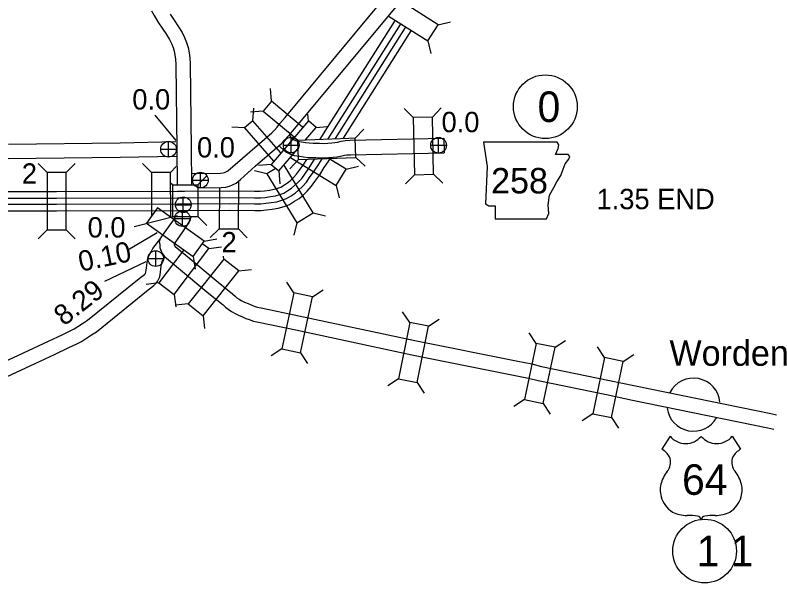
# Model space of a CAD drawing. Extents: x -939622 to -934222, y 1383701 to 1385301.
# Drawn here: x -936268.8 to -936221.76, y 1384561.8 to 1384597.13 of the extents above; entities that cross this region are included whole.
import ezdxf

# ---------------------------------------------------------------- set-up
doc = ezdxf.new("R2010")
doc.units = 0
for name, color, linetype in [('10', 7, 'Continuous'), ('15', 7, 'Continuous'), ('20', 7, 'Continuous'), ('21', 7, 'Continuous'), ('22', 7, 'Continuous'), ('24', 7, 'Continuous'), ('25', 7, 'Continuous'), ('26', 7, 'Continuous'), ('27', 7, 'Continuous')]:
    doc.layers.add(name, color=color, linetype=linetype)

msp = doc.modelspace()

# ---------------------------------------------------------------- linework, layer by layer
at = {"layer": '10'}
msp.add_line((-936242.157, 1384589.467), (-936242.138, 1384588.567), dxfattribs=at)
for points in [[(-936255.588, 1384587.43), (-936252.854, 1384589.807), (-936252.786, 1384589.872), (-936252.688, 1384589.972), (-936252.524, 1384590.157), (-936252.341, 1384590.374), (-936252.019, 1384590.757), (-936246.73, 1384597.125), (-936244.361, 1384599.985), (-936242.696, 1384601.993), (-936241.219, 1384603.738), (-936240.009, 1384605.209), (-936236.235, 1384609.758), (-936233.636, 1384612.838), (-936232.1, 1384614.724)], [(-936253.883, 1384587.72), (-936252.25, 1384589.14), (-936252.154, 1384589.23), (-936252.029, 1384589.359), (-936251.843, 1384589.568), (-936251.653, 1384589.794), (-936251.328, 1384590.18), (-936246.037, 1384596.55), (-936243.668, 1384599.411), (-936242.007, 1384601.415), (-936240.528, 1384603.161), (-936239.315, 1384604.636), (-936235.544, 1384609.181), (-936232.943, 1384612.263), (-936231.402, 1384614.155)], [(-936251.758, 1384589.648), (-936251.678, 1384589.552), (-936251.562, 1384589.449), (-936251.456, 1384589.375), (-936251.338, 1384589.312), (-936251.225, 1384589.275), (-936251.001, 1384589.233), (-936250.755, 1384589.205), (-936250.533, 1384589.174), (-936250.285, 1384589.164), (-936250.095, 1384589.158), (-936249.876, 1384589.154), (-936249.641, 1384589.146), (-936249.367, 1384589.156), (-936249.124, 1384589.179), (-936248.934, 1384589.201), (-936248.76, 1384589.229), (-936248.528, 1384589.288), (-936248.279, 1384589.335), (-936247.981, 1384589.343)], [(-936247.981, 1384589.343), (-936247.979, 1384589.343), (-936242.157, 1384589.467)], [(-936258.807, 1384589.235), (-936262.28, 1384589.162), (-936269.209, 1384589.087)], [(-936252.385, 1384588.995), (-936252.326, 1384588.925), (-936252.122, 1384588.742), (-936251.927, 1384588.607), (-936251.693, 1384588.481), (-936251.448, 1384588.401), (-936251.134, 1384588.342), (-936250.868, 1384588.312), (-936250.613, 1384588.277), (-936250.319, 1384588.265), (-936250.118, 1384588.258), (-936249.898, 1384588.255), (-936249.64, 1384588.246), (-936249.308, 1384588.258), (-936249.029, 1384588.284), (-936248.812, 1384588.309), (-936248.578, 1384588.346), (-936248.333, 1384588.409), (-936248.181, 1384588.438), (-936248.029, 1384588.442)], [(-936248.029, 1384588.442), (-936247.958, 1384588.444), (-936242.138, 1384588.567)], [(-936258.781, 1384588.335), (-936262.265, 1384588.262), (-936269.228, 1384588.187)], [(-936257.434, 1384586.374), (-936255.994, 1384586.4), (-936255.711, 1384586.425), (-936255.477, 1384586.485), (-936255.285, 1384586.577), (-936255.06, 1384586.681), (-936254.784, 1384586.907), (-936253.877, 1384587.726)], [(-936257.836, 1384587.267), (-936256.042, 1384587.299), (-936255.865, 1384587.314), (-936255.788, 1384587.335), (-936255.588, 1384587.43)], [(-936272.69, 1384574.061), (-936266.73, 1384576.832), (-936265.846, 1384577.251), (-936265.376, 1384577.479), (-936265.131, 1384577.607), (-936264.9, 1384577.752), (-936264.544, 1384577.975), (-936264.295, 1384578.15), (-936261.088, 1384580.748), (-936260.762, 1384580.997), (-936260.719, 1384581.037), (-936260.709, 1384581.048), (-936260.674, 1384581.125), (-936260.649, 1384581.256), (-936260.635, 1384581.405), (-936260.624, 1384581.579), (-936260.603, 1384581.745), (-936260.557, 1384581.988), (-936260.469, 1384582.196), (-936260.348, 1384582.408), (-936260.245, 1384582.597), (-936259.742, 1384583.256)], [(-936272.3, 1384573.25), (-936266.348, 1384576.017), (-936265.457, 1384576.439), (-936264.971, 1384576.675), (-936264.683, 1384576.826), (-936264.423, 1384576.989), (-936264.046, 1384577.225), (-936263.752, 1384577.431), (-936260.532, 1384580.04), (-936260.18, 1384580.309), (-936260.071, 1384580.411), (-936259.946, 1384580.554), (-936259.811, 1384580.848), (-936259.757, 1384581.129), (-936259.738, 1384581.335), (-936259.727, 1384581.494), (-936259.713, 1384581.605), (-936259.691, 1384581.725), (-936259.66, 1384581.797), (-936259.562, 1384581.97), (-936259.524, 1384582.039)]]:
    msp.add_lwpolyline(points, dxfattribs=at)
at = {"layer": '15'}
for points in [[(-936260.324, 1384597.389), (-936260.166, 1384597.097), (-936259.926, 1384596.704), (-936259.632, 1384596.256), (-936259.438, 1384595.973), (-936259.204, 1384595.601), (-936259.088, 1384595.367), (-936258.988, 1384595.116), (-936258.912, 1384594.887), (-936258.867, 1384594.66), (-936258.844, 1384594.396), (-936258.815, 1384594.06), (-936258.76, 1384588.791), (-936258.737, 1384586.609)], [(-936259.166, 1384597.186), (-936258.885, 1384596.758), (-936258.685, 1384596.467), (-936258.417, 1384596.04), (-936258.266, 1384595.734), (-936258.142, 1384595.425), (-936258.04, 1384595.117), (-936257.975, 1384594.788), (-936257.947, 1384594.475), (-936257.915, 1384594.103), (-936257.861, 1384588.8), (-936257.837, 1384586.602)], [(-936249.396, 1384590.132), (-936245.208, 1384596.759)], [(-936249.354, 1384589.426), (-936244.853, 1384596.549)], [(-936248.891, 1384589.458), (-936244.533, 1384596.354)], [(-936248.4, 1384589.462), (-936244.179, 1384596.141)], [(-936249.85, 1384589.414), (-936249.396, 1384590.132)], [(-936270.228, 1384586.154), (-936266.224, 1384586.157), (-936258.703, 1384586.18), (-936258.28, 1384586.173), (-936255.481, 1384586.187), (-936253.921, 1384586.171), (-936253.572, 1384586.18), (-936253.307, 1384586.201), (-936252.996, 1384586.242), (-936252.703, 1384586.289), (-936252.473, 1384586.355), (-936252.287, 1384586.428), (-936252.066, 1384586.563), (-936251.868, 1384586.687), (-936251.71, 1384586.822), (-936251.501, 1384587.022), (-936251.313, 1384587.23), (-936251.134, 1384587.478), (-936250.863, 1384587.849), (-936250.681, 1384588.148)], [(-936270.218, 1384585.741), (-936266.223, 1384585.744), (-936258.706, 1384585.768), (-936258.282, 1384585.761), (-936255.482, 1384585.774), (-936253.918, 1384585.759), (-936253.55, 1384585.768), (-936253.264, 1384585.79), (-936252.936, 1384585.834), (-936252.614, 1384585.886), (-936252.341, 1384585.963), (-936252.103, 1384586.057), (-936251.849, 1384586.212), (-936251.622, 1384586.354), (-936251.433, 1384586.516), (-936251.205, 1384586.734), (-936250.991, 1384586.971), (-936250.8, 1384587.236), (-936250.52, 1384587.619), (-936250.248, 1384588.066), (-936250.193, 1384588.147)], [(-936270.209, 1384585.366), (-936266.222, 1384585.369), (-936258.708, 1384585.393), (-936258.284, 1384585.386), (-936255.483, 1384585.399), (-936253.915, 1384585.383), (-936253.531, 1384585.394), (-936253.224, 1384585.417), (-936252.881, 1384585.463), (-936252.533, 1384585.519), (-936252.221, 1384585.608), (-936251.936, 1384585.72), (-936251.651, 1384585.893), (-936251.399, 1384586.052), (-936251.182, 1384586.238), (-936250.936, 1384586.472), (-936250.699, 1384586.735), (-936250.496, 1384587.015), (-936250.208, 1384587.411), (-936249.932, 1384587.863), (-936249.717, 1384588.181)], [(-936270.199, 1384584.954), (-936266.222, 1384584.957), (-936258.711, 1384584.98), (-936258.286, 1384584.973), (-936255.484, 1384584.987), (-936253.911, 1384584.971), (-936253.51, 1384584.981), (-936253.181, 1384585.007), (-936252.821, 1384585.055), (-936252.443, 1384585.116), (-936252.089, 1384585.216), (-936251.751, 1384585.349), (-936251.434, 1384585.542), (-936251.154, 1384585.719), (-936250.905, 1384585.932), (-936250.64, 1384586.184), (-936250.378, 1384586.475), (-936250.163, 1384586.773), (-936249.864, 1384587.182), (-936249.585, 1384587.64), (-936249.207, 1384588.199)], [(-936258.853, 1384584.577), (-936258.925, 1384584.451), (-936259.664, 1384583.408), (-936259.746, 1384583.3), (-936259.845, 1384583.036), (-936259.818, 1384582.836), (-936259.814, 1384582.652), (-936259.728, 1384582.437), (-936259.649, 1384582.279), (-936259.519, 1384582.1), (-936258.775, 1384581.49), (-936256.757, 1384579.805), (-936255.87, 1384579.096), (-936255.717, 1384578.959), (-936255.563, 1384578.83), (-936255.363, 1384578.692), (-936255.132, 1384578.559), (-936254.915, 1384578.449), (-936254.672, 1384578.346), (-936254.464, 1384578.26), (-936254.245, 1384578.179), (-936253.983, 1384578.089), (-936253.681, 1384578.031), (-936251.358, 1384577.539), (-936244.139, 1384575.999), (-936237.723, 1384574.707), (-936236.885, 1384574.548), (-936236.29, 1384574.396), (-936232.04, 1384573.513), (-936230.431, 1384573.18)], [(-936257.882, 1384584.563), (-936257.923, 1384584.423), (-936258.023, 1384584.216), (-936258.165, 1384583.967), (-936258.92, 1384582.902), (-936258.918, 1384582.835), (-936258.907, 1384582.805), (-936258.878, 1384582.749), (-936258.858, 1384582.722), (-936258.202, 1384582.183), (-936256.188, 1384580.502), (-936255.289, 1384579.783), (-936255.128, 1384579.639), (-936255.018, 1384579.547), (-936254.882, 1384579.453), (-936254.703, 1384579.35), (-936254.536, 1384579.266), (-936254.324, 1384579.176), (-936254.136, 1384579.098), (-936253.943, 1384579.027), (-936253.75, 1384578.961), (-936253.502, 1384578.913), (-936251.171, 1384578.42), (-936243.956, 1384576.88), (-936237.55, 1384575.59), (-936236.69, 1384575.427), (-936236.087, 1384575.273), (-936231.857, 1384574.394), (-936230.249, 1384574.061)], [(-936230.25, 1384574.061), (-936221.833, 1384572.336), (-936221.465, 1384572.259)], [(-936230.43, 1384573.18), (-936222.016, 1384571.455), (-936221.636, 1384571.375)]]:
    msp.add_lwpolyline(points, dxfattribs=at)
at = {"layer": '20'}
for p, q in [((-936242.506, 1384596.525), (-936244.795, 1384597.971)), ((-936245.545, 1384597.041), (-936243.14, 1384595.521)), ((-936243.14, 1384595.521), (-936242.506, 1384596.525)), ((-936242.506, 1384596.525), (-936241.733, 1384596.699)), ((-936243.14, 1384595.521), (-936242.966, 1384594.748)), ((-936252.868, 1384591.775), (-936252.936, 1384592.564)), ((-936252.868, 1384591.775), (-936253.385, 1384591.16)), ((-936250.934, 1384590.149), (-936252.868, 1384591.775)), ((-936254.024, 1384590.554), (-936253.969, 1384591.344)), ((-936244.056, 1384590.759), (-936244.627, 1384591.307)), ((-936242.868, 1384590.784), (-936242.32, 1384591.356)), ((-936253.385, 1384591.16), (-936254.174, 1384591.091)), ((-936253.385, 1384591.16), (-936251.464, 1384589.544)), ((-936250.571, 1384590.541), (-936250.604, 1384590.954)), ((-936254.024, 1384590.554), (-936254.541, 1384590.104)), ((-936252.288, 1384588.557), (-936254.024, 1384590.554)), ((-936250.571, 1384590.541), (-936252.889, 1384587.833)), ((-936250.099, 1384590.136), (-936250.571, 1384590.541)), ((-936254.541, 1384590.104), (-936255.332, 1384590.159)), ((-936254.541, 1384590.104), (-936252.742, 1384588.035)), ((-936251.808, 1384589.871), (-936251.228, 1384589.332)), ((-936250.755, 1384589.37), (-936250.099, 1384590.136)), ((-936250.099, 1384590.136), (-936249.398, 1384590.191)), ((-936247.666, 1384589.461), (-936247.127, 1384590.041)), ((-936248.055, 1384589.447), (-936251.228, 1384589.332)), ((-936251.185, 1384588.144), (-936251.228, 1384589.332)), ((-936247.666, 1384589.461), (-936248.055, 1384589.447)), ((-936247.623, 1384588.274), (-936247.666, 1384589.461)), ((-936252.416, 1384587.429), (-936251.235, 1384588.809)), ((-936251.185, 1384588.144), (-936251.724, 1384587.564)), ((-936251.676, 1384588.259), (-936248.843, 1384586.534)), ((-936251.185, 1384588.144), (-936247.623, 1384588.274)), ((-936248.225, 1384587.549), (-936249.285, 1384588.194)), ((-936247.623, 1384588.274), (-936247.043, 1384587.734)), ((-936266.818, 1384587.338), (-936267.378, 1384587.898)), ((-936265.63, 1384587.339), (-936265.07, 1384587.899)), ((-936260.327, 1384587.34), (-936260.889, 1384587.898)), ((-936259.139, 1384587.343), (-936258.787, 1384587.698)), ((-936253.151, 1384587.254), (-936253.92, 1384587.442)), ((-936252.889, 1384587.833), (-936253.678, 1384587.771)), ((-936252.638, 1384587.566), (-936253.151, 1384587.254)), ((-936252.889, 1384587.833), (-936252.416, 1384587.429)), ((-936250.285, 1384584.825), (-936252.084, 1384587.787)), ((-936248.843, 1384586.534), (-936248.225, 1384587.549)), ((-936248.225, 1384587.549), (-936247.455, 1384587.736)), ((-936259.139, 1384587.343), (-936260.327, 1384587.34)), ((-936260.327, 1384587.34), (-936260.318, 1384584.624)), ((-936259.13, 1384584.558), (-936259.139, 1384587.343)), ((-936257.453, 1384586.566), (-936256.892, 1384587.126)), ((-936253.151, 1384587.254), (-936251.3, 1384584.208)), ((-936252.416, 1384587.429), (-936252.355, 1384586.639)), ((-936243.98, 1384587.195), (-936244.528, 1384586.624)), ((-936242.792, 1384587.221), (-936242.221, 1384586.673)), ((-936259.028, 1384586.569), (-936259.14, 1384586.681)), ((-936259.028, 1384586.569), (-936259.031, 1384584.601)), ((-936259.028, 1384586.569), (-936257.453, 1384586.566)), ((-936257.453, 1384586.566), (-936257.455, 1384584.599)), ((-936254.927, 1384583.827), (-936254.897, 1384586.792)), ((-936248.843, 1384586.534), (-936248.655, 1384585.765)), ((-936256.09, 1384586.366), (-936256.115, 1384583.839)), ((-936251.3, 1384584.208), (-936250.285, 1384584.825)), ((-936250.285, 1384584.825), (-936249.515, 1384584.637)), ((-936259.031, 1384584.601), (-936259.112, 1384584.52)), ((-936259.031, 1384584.601), (-936257.455, 1384584.599)), ((-936257.455, 1384584.599), (-936256.896, 1384584.038)), ((-936251.3, 1384584.208), (-936251.488, 1384583.439)), ((-936266.815, 1384583.774), (-936267.375, 1384583.214)), ((-936265.627, 1384583.775), (-936265.067, 1384583.215)), ((-936256.115, 1384583.839), (-936256.681, 1384583.284)), ((-936256.115, 1384583.839), (-936254.927, 1384583.827)), ((-936254.927, 1384583.827), (-936254.373, 1384583.261)), ((-936257.047, 1384583.073), (-936256.266, 1384583.204)), ((-936256.768, 1384582.599), (-936255.984, 1384582.709)), ((-936255.824, 1384581.951), (-936258.048, 1384579.166)), ((-936257.737, 1384582.105), (-936257.606, 1384581.324)), ((-936255.824, 1384581.951), (-936255.843, 1384582.121)), ((-936254.896, 1384581.209), (-936255.824, 1384581.951)), ((-936257.12, 1384578.425), (-936254.896, 1384581.209)), ((-936254.896, 1384581.209), (-936254.108, 1384581.297)), ((-936259.864, 1384580.471), (-936260.648, 1384580.361)), ((-936251.474, 1384579.846), (-936251.904, 1384580.511)), ((-936250.312, 1384579.598), (-936249.647, 1384580.029)), ((-936258.916, 1384579.755), (-936258.806, 1384578.97)), ((-936258.048, 1384579.166), (-936258.835, 1384579.079)), ((-936258.048, 1384579.166), (-936257.12, 1384578.425)), ((-936244.278, 1384577.999), (-936244.717, 1384578.659)), ((-936257.12, 1384578.425), (-936257.032, 1384577.638)), ((-936243.113, 1384577.765), (-936242.454, 1384578.203)), ((-936236.407, 1384576.7), (-936236.842, 1384577.363)), ((-936235.244, 1384576.459), (-936234.582, 1384576.893)), ((-936252.217, 1384576.361), (-936252.882, 1384575.93)), ((-936232.168, 1384575.819), (-936232.602, 1384576.481)), ((-936251.056, 1384576.113), (-936250.625, 1384575.448)), ((-936231.005, 1384575.577), (-936230.342, 1384576.012)), ((-936244.981, 1384574.505), (-936245.641, 1384574.067)), ((-936243.817, 1384574.271), (-936243.378, 1384573.611)), ((-936237.133, 1384573.211), (-936237.795, 1384572.777)), ((-936235.97, 1384572.969), (-936235.535, 1384572.307)), ((-936232.893, 1384572.33), (-936233.555, 1384571.895)), ((-936231.73, 1384572.088), (-936231.296, 1384571.426))]:
    msp.add_line(p, q, dxfattribs=at)
for points in [[(-936244.056, 1384590.759), (-936243.98, 1384587.195), (-936242.792, 1384587.221), (-936242.868, 1384590.784)], [(-936266.818, 1384587.338), (-936266.815, 1384583.774), (-936265.627, 1384583.775), (-936265.63, 1384587.339)], [(-936260.639, 1384584.174), (-936257.737, 1384582.105), (-936257.047, 1384583.073), (-936259.949, 1384585.142)], [(-936251.056, 1384576.113), (-936250.312, 1384579.598), (-936251.474, 1384579.846), (-936252.217, 1384576.361)], [(-936243.817, 1384574.271), (-936243.113, 1384577.765), (-936244.278, 1384577.999), (-936244.981, 1384574.505)], [(-936235.97, 1384572.969), (-936235.244, 1384576.459), (-936236.407, 1384576.7), (-936237.133, 1384573.211)], [(-936232.168, 1384575.819), (-936232.893, 1384572.33), (-936231.73, 1384572.088), (-936231.005, 1384575.577)]]:
    msp.add_lwpolyline(points, close=True, dxfattribs=at)
msp.add_lwpolyline([(-936258.317, 1384582.519), (-936259.864, 1384580.471), (-936258.916, 1384579.755), (-936256.768, 1384582.599), (-936257.169, 1384582.902)], dxfattribs=at)
at = {"layer": '21'}
msp.add_lwpolyline([(-936239.68, 1384589.224), (-936239.452, 1384587.702), (-936239.554, 1384585.393), (-936239.351, 1384585.266), (-936238.97, 1384585.266), (-936238.97, 1384584.454), (-936235.772, 1384584.454), (-936235.62, 1384584.783), (-936235.671, 1384585.316), (-936235.595, 1384585.925), (-936235.316, 1384586.408), (-936235.138, 1384586.763), (-936234.884, 1384587.144), (-936234.732, 1384587.55), (-936234.605, 1384587.879), (-936234.377, 1384588.159), (-936234.326, 1384588.336), (-936234.427, 1384588.463), (-936235.214, 1384588.463), (-936235.037, 1384588.818), (-936235.011, 1384589.047), (-936235.116, 1384589.222)], close=True, dxfattribs=at)
at = {"layer": '22'}
for p, q in [((-936228.088, 1384570.922), (-936228.607, 1384570.119)), ((-936224.227, 1384570.922), (-936223.708, 1384570.119))]:
    msp.add_line(p, q, dxfattribs=at)
for centre, radius, start, end in [((-936227.121, 1384571.736), 1.264, 220.075, 319.6701), ((-936225.194, 1384571.736), 1.264, 220.3299, 319.925), ((-936229.285, 1384568.953), 1.349, 30.7809, 59.9883), ((-936223.029, 1384568.953), 1.349, 120.0117, 149.2191), ((-936228.989, 1384569.309), 0.925, 328.8105, 21.2108), ((-936223.326, 1384569.309), 0.925, 158.7892, 211.1895), ((-936226.57, 1384567.413), 2.157, 138.9565, 162.6913), ((-936225.744, 1384567.413), 2.157, 17.3087, 41.0435), ((-936227.282, 1384567.59), 1.426, 160.9576, 197.3819), ((-936225.032, 1384567.59), 1.426, 342.6181, 19.0424), ((-936227.05, 1384567.594), 1.65, 195.1074, 237.1312), ((-936225.264, 1384567.594), 1.65, 302.8688, 344.8926), ((-936227.02, 1384568.114), 2.118, 244.0771, 269.5779), ((-936226.971, 1384562.116), 3.88, 81.1942, 90.9539), ((-936226.485, 1384565.595), 0.372, 28.0342, 72.9864), ((-936225.829, 1384565.595), 0.372, 107.0136, 151.9658), ((-936225.344, 1384562.116), 3.88, 89.0461, 98.8058), ((-936225.295, 1384568.114), 2.118, 270.4221, 295.9229)]:
    msp.add_arc(centre, radius, start, end, dxfattribs=at)
at = {"layer": '24'}
for start, end in [(5.5581, 152.9559), (187.6331, 330.3284)]:
    msp.add_arc((-936226.635, 1384572.89), 1.65, start, end, dxfattribs=at)
at = {"layer": '25'}
for p, q in [((-936260.122, 1384590.893), (-936258.824, 1384589.324)), ((-936261.402, 1384583.972), (-936258.711, 1384584.651)), ((-936261.794, 1384582.521), (-936259.964, 1384583.595)), ((-936263.231, 1384580.574), (-936260.654, 1384581.805))]:
    msp.add_line(p, q, dxfattribs=at)
at = {"layer": '26'}
for p, q in [((-936251.642, 1384588.553), (-936251.642, 1384589.528)), ((-936242.485, 1384588.539), (-936242.485, 1384589.514)), ((-936259.268, 1384588.295), (-936259.268, 1384589.27)), ((-936252.13, 1384589.04), (-936251.155, 1384589.04)), ((-936242.973, 1384589.026), (-936241.998, 1384589.026)), ((-936259.755, 1384588.783), (-936258.78, 1384588.783)), ((-936257.287, 1384586.373), (-936257.287, 1384587.348)), ((-936257.774, 1384586.86), (-936256.799, 1384586.86)), ((-936258.351, 1384584.845), (-936258.351, 1384585.82)), ((-936258.838, 1384585.332), (-936257.863, 1384585.332)), ((-936258.403, 1384583.983), (-936258.403, 1384584.958)), ((-936258.891, 1384584.47), (-936257.916, 1384584.47)), ((-936260.066, 1384581.493), (-936260.066, 1384582.468)), ((-936260.553, 1384581.981), (-936259.578, 1384581.981))]:
    msp.add_line(p, q, dxfattribs=at)
for centre in [(-936251.642, 1384589.04), (-936242.485, 1384589.026), (-936259.268, 1384588.783), (-936257.287, 1384586.86), (-936258.351, 1384585.332), (-936258.403, 1384584.47), (-936260.066, 1384581.981)]:
    msp.add_circle(centre, 0.487, dxfattribs=at)
at = {"layer": '27'}
for centre in [(-936235.844, 1384591.428), (-936225.943, 1384563.783)]:
    msp.add_circle(centre, 1.98, dxfattribs=at)

# ---------------------------------------------------------------- texts
at = {"layer": '20'}
for p in [(-936268.387, 1384586.639), (-936255.976, 1384582.366)]:
    msp.add_text('2', height=1.267, dxfattribs=at).set_placement(p)
at = {"layer": '21'}
msp.add_text('258', height=1.584, dxfattribs=at).set_placement((-936239.217, 1384586.031))
at = {"layer": '22'}
msp.add_text('64', height=1.9008, dxfattribs=at).set_placement((-936227.348, 1384567.28))
at = {"layer": '24'}
msp.add_text('Worden', height=1.584, dxfattribs=at).set_placement((-936228.128, 1384575.309))
at = {"layer": '25'}
for s, p in [('0.0', (-936261.52, 1384591.253)), ('0.0', (-936242.296, 1384589.842)), ('0.0', (-936257.497, 1384588.268)), ('1.35 END', (-936232.661, 1384585.052)), ('0.0', (-936264.296, 1384583.289))]:
    msp.add_text(s, height=1.2672, dxfattribs=at).set_placement(p)
for s, rotation, p in [('0.10', 11.9142, (-936264.727, 1384581.155)), ('8.29', 38, (-936265.766, 1384577.744))]:
    msp.add_text(s, height=1.2672, rotation=rotation, dxfattribs=at).set_placement(p)
at = {"layer": '27'}
for s, height, p in [('0', 1.901, (-936236.329, 1384590.478)), ('1 1', 1.9008, (-936226.439, 1384562.832))]:
    msp.add_text(s, height=height, dxfattribs=at).set_placement(p)

doc.saveas('drawing.dxf')
